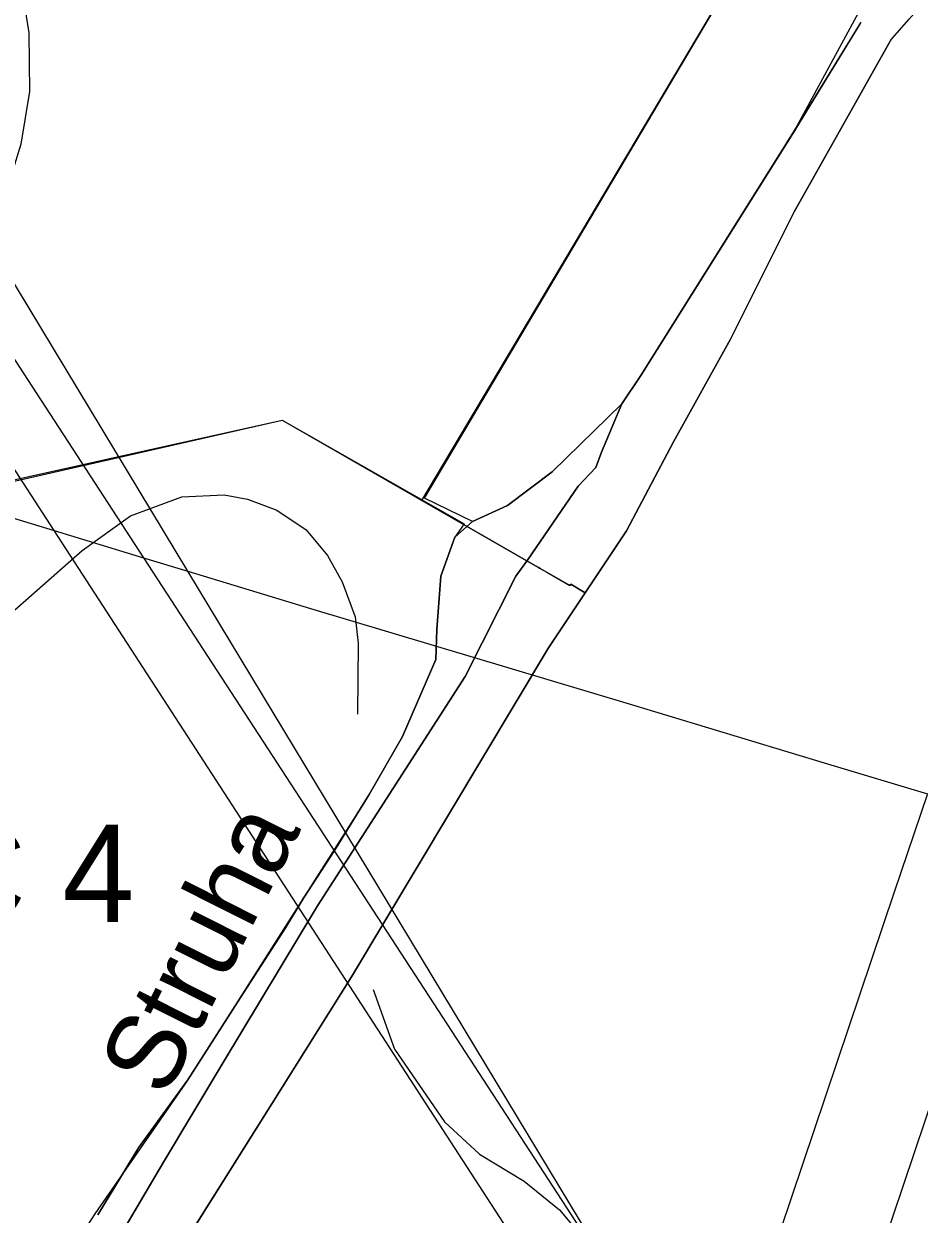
# Model space of a CAD drawing. Extents: x -662620 to -656370, y -1067090 to -1062990.
# Drawn here: x -658105.3 to -657930.4, y -1064749.9 to -1064517.4 of the extents above; entities that cross this region are included whole.
import ezdxf

# ---------------------------------------------------------------- set-up
doc = ezdxf.new("R2010")
doc.units = 0
for name, color, linetype in [('ELEK__VEDENÍ_VN_-_NADZEMNÍ', 7, 'Continuous'), ('ELEK__VEDENÍ_VVN_-_NADZEMNÍ', 7, 'Continuous'), ('LOKÁLNÍ_BIOCENTRUM_-_NAVRŽENÝ', 7, 'Continuous'), ('ORNÁ_PŮDA_-_STÁVAJÍCÍ', 7, 'Continuous'), ('OSTATNÍ_PLOCHA_-_STÁVAJÍCÍ', 7, 'Continuous'), ('Popis_-_Lokální_biocentrum_-_navržené', 7, 'Continuous'), ('POPIS_-_VODNÍ_TOK', 7, 'Continuous'), ('Regionální_biokoridor_-_navržený', 7, 'Continuous'), ('TRVALÝ_TRÁVNÍ_POROST_-_NAVRŽENÝ', 7, 'Continuous'), ('VODNÍ_PLOCHA_-_STÁVAJÍCÍ', 7, 'Continuous'), ('VRSTEVNICE_ZÁKLADNÍ', 7, 'Continuous')]:
    doc.layers.add(name, color=color, linetype=linetype)

msp = doc.modelspace()

# ---------------------------------------------------------------- linework, layer by layer
at = {"layer": 'ELEK__VEDENÍ_VN_-_NADZEMNÍ'}
for points in [[(-658307.8, -1064563.72), (-658282.9, -1064568.71), (-658204.5, -1064584.45), (-658126.12, -1064608.18), (-658099.33, -1064616.33)], [(-658073.2, -1064624.29), (-658049.25, -1064631.58), (-657987.06, -1064650.16), (-657948.29, -1064661.9), (-657928.77, -1064667.77)]]:
    msp.add_lwpolyline(points, dxfattribs=at)
at = {"layer": 'ELEK__VEDENÍ_VVN_-_NADZEMNÍ'}
for points in [[(-658073.2, -1064624.29), (-658151.99, -1064493.73)], [(-658158.35, -1064504.11), (-658081.88, -1064621.65)], [(-658099.33, -1064616.33), (-658165.17, -1064514.84), (-658238.77, -1064506.16)], [(-657975.89, -1064807.66), (-657994.21, -1064778.39), (-658099.33, -1064616.33)], [(-658099.33, -1064616.33), (-658081.88, -1064621.65)], [(-658081.88, -1064621.65), (-657984.05, -1064772.02)], [(-658081.88, -1064621.65), (-658073.2, -1064624.29)], [(-657984.05, -1064772.02), (-658073.2, -1064624.29)], [(-657928.77, -1064667.77), (-657935.25, -1064686.98), (-657970.94, -1064792.97)], [(-657909.7, -1064673.51), (-657957.27, -1064814.83)]]:
    msp.add_lwpolyline(points, dxfattribs=at)
at = {"layer": 'LOKÁLNÍ_BIOCENTRUM_-_NAVRŽENÝ'}
msp.add_lwpolyline([(-658202.31, -1064628.21), (-658201.77, -1064627.47), (-658054.81, -1064594.77), (-658054.78, -1064594.77), (-658006.26, -1064622.7), (-658004.74, -1064623.58), (-658004.56, -1064623.68), (-658004.38, -1064623.78), (-658003.11, -1064624.5), (-657999.41, -1064626.61), (-657998.6, -1064627.07), (-657998.49, -1064626.89), (-657998.44, -1064626.8), (-657995.65, -1064628.52), (-658002.78, -1064639.23), (-658008.3, -1064648.45), (-658009.83, -1064650.99), (-658012.32, -1064655.16), (-658039.41, -1064700.38), (-658041.05, -1064703.12), (-658041.28, -1064703.5), (-658056.81, -1064728.32), (-658071.3, -1064751.41)], dxfattribs=at)
at = {"layer": 'ORNÁ_PŮDA_-_STÁVAJÍCÍ'}
for p, q in [((-657935.82, -1064520.28), (-657922.96, -1064505.93)), ((-657941.91, -1064517.34), (-657955.08, -1064538.77)), ((-657954.8, -1064554.12), (-657935.82, -1064520.28)), ((-657955.35, -1064539.21), (-657984.73, -1064586.07)), ((-657955.26, -1064539.01), (-657955.35, -1064539.21)), ((-657955.08, -1064538.77), (-657955.26, -1064539.01)), ((-657967.25, -1064578.95), (-657954.8, -1064554.12)), ((-657978.4, -1064599.02), (-657967.25, -1064578.95)), ((-657984.73, -1064586.07), (-657988.49, -1064591.58)), ((-657988.49, -1064591.58), (-658002.08, -1064604.87)), ((-657987.57, -1064616.38), (-657978.4, -1064599.02)), ((-658002.08, -1064604.87), (-658010.8, -1064611.45)), ((-658010.8, -1064611.45), (-658017.63, -1064614.59)), ((-658017.63, -1064614.59), (-658021.1, -1064617.65)), ((-658002.78, -1064639.23), (-657987.57, -1064616.38)), ((-658021.1, -1064617.65), (-658023.8, -1064625.25)), ((-658023.8, -1064625.25), (-658024.57, -1064635.64)), ((-658024.57, -1064635.64), (-658024.76, -1064641.55)), ((-658041.28, -1064703.5), (-658002.78, -1064639.23)), ((-658024.76, -1064641.55), (-658031.3, -1064656.58)), ((-658031.3, -1064656.58), (-658037.78, -1064667.92)), ((-658037.78, -1064667.92), (-658044.58, -1064678.85)), ((-658044.58, -1064678.85), (-658050.62, -1064688.13)), ((-658050.62, -1064688.13), (-658054.13, -1064693.96)), ((-658054.13, -1064693.96), (-658062.34, -1064706.61)), ((-658056.81, -1064728.32), (-658041.28, -1064703.5)), ((-658062.34, -1064706.61), (-658073.19, -1064723.6)), ((-658073.19, -1064723.6), (-658082.85, -1064736.9)), ((-658071.9, -1064752.37), (-658056.81, -1064728.32)), ((-658082.85, -1064736.9), (-658090.77, -1064749.97))]:
    msp.add_line(p, q, dxfattribs=at)
for points in [[(-657895.13, -1064799.02), (-657935.53, -1064801.78), (-657978.86, -1064805.34), (-658020.29, -1064807), (-658056.65, -1064809.16), (-658077.25, -1064808.64), (-658090.22, -1064809.26), (-658097.45, -1064801.35), (-658094.89, -1064797.48), (-658085.67, -1064777.85), (-658071.9, -1064752.37), (-658056.81, -1064728.32), (-658041.28, -1064703.5), (-658002.78, -1064639.23), (-657987.57, -1064616.38), (-657978.4, -1064599.02), (-657967.25, -1064578.95), (-657954.8, -1064554.12), (-657935.82, -1064520.28), (-657922.96, -1064505.93)], [(-657941.91, -1064517.34), (-657955.08, -1064538.77), (-657955.26, -1064539.01), (-657955.35, -1064539.21), (-657984.73, -1064586.07), (-657988.49, -1064591.58), (-658002.08, -1064604.87), (-658010.8, -1064611.45), (-658017.63, -1064614.59), (-658021.1, -1064617.65), (-658023.8, -1064625.25), (-658024.57, -1064635.64), (-658024.76, -1064641.55), (-658031.3, -1064656.58), (-658037.78, -1064667.92), (-658044.58, -1064678.85), (-658050.62, -1064688.13), (-658054.13, -1064693.96), (-658062.34, -1064706.61), (-658073.19, -1064723.6), (-658082.85, -1064736.9), (-658090.77, -1064749.97)]]:
    msp.add_lwpolyline(points, dxfattribs=at)
at = {"layer": 'OSTATNÍ_PLOCHA_-_STÁVAJÍCÍ'}
for p, q in [((-658002.08, -1064604.87), (-657988.49, -1064591.58)), ((-658002.08, -1064604.87), (-657988.49, -1064591.58)), ((-657988.49, -1064591.58), (-657992.41, -1064601.01)), ((-657988.49, -1064591.58), (-657992.41, -1064601.01)), ((-657992.41, -1064601.01), (-657993.56, -1064604.04)), ((-657992.41, -1064601.01), (-657993.56, -1064604.04)), ((-658010.8, -1064611.45), (-658002.08, -1064604.87)), ((-658010.8, -1064611.45), (-658002.08, -1064604.87)), ((-657993.56, -1064604.04), (-657997.01, -1064607.7)), ((-657993.56, -1064604.04), (-657997.01, -1064607.7)), ((-657997.01, -1064607.7), (-658006.89, -1064622.15)), ((-657997.01, -1064607.7), (-658006.89, -1064622.15)), ((-658017.63, -1064614.59), (-658010.8, -1064611.45)), ((-658017.63, -1064614.59), (-658010.8, -1064611.45)), ((-658021.1, -1064617.65), (-658017.63, -1064614.59)), ((-658021.1, -1064617.65), (-658017.63, -1064614.59)), ((-658023.8, -1064625.25), (-658021.1, -1064617.65)), ((-658023.8, -1064625.25), (-658021.1, -1064617.65)), ((-658006.89, -1064622.15), (-658009.15, -1064625.26)), ((-658006.89, -1064622.15), (-658009.15, -1064625.26)), ((-658024.57, -1064635.64), (-658023.8, -1064625.25)), ((-658024.57, -1064635.64), (-658023.8, -1064625.25)), ((-658009.15, -1064625.26), (-658019.08, -1064644.84)), ((-658009.15, -1064625.26), (-658019.08, -1064644.84)), ((-658024.76, -1064641.55), (-658024.57, -1064635.64)), ((-658024.76, -1064641.55), (-658024.57, -1064635.64)), ((-658031.3, -1064656.58), (-658024.76, -1064641.55)), ((-658031.3, -1064656.58), (-658024.76, -1064641.55)), ((-658019.08, -1064644.84), (-658047.88, -1064689.64)), ((-658019.08, -1064644.84), (-658047.88, -1064689.64)), ((-658037.78, -1064667.92), (-658031.3, -1064656.58)), ((-658037.78, -1064667.92), (-658031.3, -1064656.58)), ((-658044.58, -1064678.85), (-658037.78, -1064667.92)), ((-658044.58, -1064678.85), (-658037.78, -1064667.92)), ((-658050.62, -1064688.13), (-658044.58, -1064678.85)), ((-658050.62, -1064688.13), (-658044.58, -1064678.85)), ((-658054.13, -1064693.96), (-658050.62, -1064688.13)), ((-658054.13, -1064693.96), (-658050.62, -1064688.13)), ((-658047.88, -1064689.64), (-658066.32, -1064720.24)), ((-658047.88, -1064689.64), (-658066.32, -1064720.24)), ((-658062.34, -1064706.61), (-658054.13, -1064693.96)), ((-658062.34, -1064706.61), (-658054.13, -1064693.96)), ((-658073.19, -1064723.6), (-658062.34, -1064706.61)), ((-658073.19, -1064723.6), (-658062.34, -1064706.61)), ((-658066.32, -1064720.24), (-658077.98, -1064739.68)), ((-658066.32, -1064720.24), (-658077.98, -1064739.68)), ((-658082.85, -1064736.9), (-658073.19, -1064723.6)), ((-658082.85, -1064736.9), (-658073.19, -1064723.6)), ((-658090.77, -1064749.97), (-658082.85, -1064736.9)), ((-658090.77, -1064749.97), (-658082.85, -1064736.9)), ((-658077.98, -1064739.68), (-658090.6, -1064761.1)), ((-658077.98, -1064739.68), (-658090.6, -1064761.1))]:
    msp.add_line(p, q, dxfattribs=at)
msp.add_lwpolyline([(-658090.77, -1064749.97), (-658082.85, -1064736.9), (-658073.19, -1064723.6), (-658062.34, -1064706.61), (-658054.13, -1064693.96), (-658050.62, -1064688.13), (-658044.58, -1064678.85), (-658037.78, -1064667.92), (-658031.3, -1064656.58), (-658024.76, -1064641.55), (-658024.57, -1064635.64), (-658023.8, -1064625.25), (-658021.1, -1064617.65), (-658017.63, -1064614.59), (-658010.8, -1064611.45), (-658002.08, -1064604.87), (-657988.49, -1064591.58), (-657992.41, -1064601.01), (-657993.56, -1064604.04), (-657997.01, -1064607.7), (-658006.89, -1064622.15), (-658009.15, -1064625.26), (-658019.08, -1064644.84), (-658047.88, -1064689.64), (-658066.32, -1064720.24), (-658077.98, -1064739.68), (-658090.6, -1064761.1)], dxfattribs=at)
msp.add_lwpolyline([(-658090.77, -1064749.97), (-658082.85, -1064736.9), (-658073.19, -1064723.6), (-658062.34, -1064706.61), (-658054.13, -1064693.96), (-658050.62, -1064688.13), (-658044.58, -1064678.85), (-658037.78, -1064667.92), (-658031.3, -1064656.58), (-658024.76, -1064641.55), (-658024.57, -1064635.64), (-658023.8, -1064625.25), (-658021.1, -1064617.65), (-658017.63, -1064614.59), (-658010.8, -1064611.45), (-658002.08, -1064604.87), (-657988.49, -1064591.58), (-657992.41, -1064601.01), (-657993.56, -1064604.04), (-657997.01, -1064607.7), (-658006.89, -1064622.15), (-658009.15, -1064625.26), (-658019.08, -1064644.84), (-658047.88, -1064689.64), (-658066.32, -1064720.24), (-658077.98, -1064739.68), (-658090.6, -1064761.1)], dxfattribs=at)
at = {"layer": 'Regionální_biokoridor_-_navržený'}
for points in [[(-657998.49, -1064626.89), (-657998.6, -1064627.07), (-658004.38, -1064623.78), (-658004.74, -1064623.58), (-658006.26, -1064622.7), (-658027.53, -1064610.46), (-657942.38, -1064467.22)], [(-657932.39, -1064516.46), (-657935.82, -1064520.28), (-657952.78, -1064550.51), (-657954.8, -1064554.12), (-657967.25, -1064578.95), (-657968.57, -1064581.33), (-657978.4, -1064599.02), (-657987.57, -1064616.38), (-657995.65, -1064628.52), (-657998.44, -1064626.8), (-657998.49, -1064626.89)]]:
    msp.add_lwpolyline(points, dxfattribs=at)
at = {"layer": 'TRVALÝ_TRÁVNÍ_POROST_-_NAVRŽENÝ'}
msp.add_lwpolyline([(-657988.49, -1064591.58), (-658002.08, -1064604.87), (-658010.8, -1064611.45), (-658017.63, -1064614.59), (-658026.99, -1064609.99), (-657942.38, -1064467.22), (-657916.14, -1064416.03), (-657908.72, -1064408.41), (-657903.33, -1064420.74), (-657903.73, -1064435.61), (-657906.64, -1064450.33), (-657919.14, -1064472.5), (-657955.08, -1064538.77), (-657984.72, -1064586.07)], close=True, dxfattribs=at)
msp.add_lwpolyline([(-658116.34, -1064608.79), (-658054.81, -1064594.77), (-658019.26, -1064615), (-658021.1, -1064617.65), (-658023.8, -1064625.25), (-658024.57, -1064635.64), (-658024.76, -1064641.55), (-658031.3, -1064656.58), (-658037.78, -1064667.92), (-658073.19, -1064723.6), (-658091.36, -1064749.77), (-658102.43, -1064766.89)], dxfattribs=at)
at = {"layer": 'VODNÍ_PLOCHA_-_STÁVAJÍCÍ'}
for p, q in [((-657922.96, -1064505.93), (-657935.82, -1064520.28)), ((-657955.24, -1064539.03), (-657941.73, -1064517.05)), ((-657935.82, -1064520.28), (-657954.8, -1064554.12)), ((-657984.72, -1064586.07), (-657955.24, -1064539.03)), ((-657954.8, -1064554.12), (-657967.25, -1064578.95)), ((-657967.25, -1064578.95), (-657978.4, -1064599.02)), ((-657988.49, -1064591.58), (-657984.72, -1064586.07)), ((-657992.41, -1064601.01), (-657988.49, -1064591.58)), ((-657993.56, -1064604.04), (-657992.41, -1064601.01)), ((-657978.4, -1064599.02), (-657987.57, -1064616.38)), ((-657997.01, -1064607.7), (-657993.56, -1064604.04)), ((-658006.89, -1064622.15), (-657997.01, -1064607.7)), ((-657987.57, -1064616.38), (-658002.78, -1064639.23)), ((-658009.15, -1064625.26), (-658006.89, -1064622.15)), ((-658019.08, -1064644.84), (-658009.15, -1064625.26)), ((-658002.78, -1064639.23), (-658041.28, -1064703.5)), ((-658047.88, -1064689.64), (-658019.08, -1064644.84)), ((-658066.32, -1064720.24), (-658047.88, -1064689.64)), ((-658041.28, -1064703.5), (-658056.81, -1064728.32)), ((-658077.98, -1064739.68), (-658066.32, -1064720.24)), ((-658056.81, -1064728.32), (-658071.9, -1064752.37)), ((-658090.6, -1064761.1), (-658077.98, -1064739.68))]:
    msp.add_line(p, q, dxfattribs=at)
for points in [[(-657922.96, -1064505.93), (-657935.82, -1064520.28), (-657954.8, -1064554.12), (-657967.25, -1064578.95), (-657978.4, -1064599.02), (-657987.57, -1064616.38), (-658002.78, -1064639.23), (-658041.28, -1064703.5), (-658056.81, -1064728.32), (-658071.9, -1064752.37)], [(-658090.6, -1064761.1), (-658077.98, -1064739.68), (-658066.32, -1064720.24), (-658047.88, -1064689.64), (-658019.08, -1064644.84), (-658009.15, -1064625.26), (-658006.89, -1064622.15), (-657997.01, -1064607.7), (-657993.56, -1064604.04), (-657992.41, -1064601.01), (-657988.49, -1064591.58), (-657984.72, -1064586.07), (-657955.24, -1064539.03), (-657941.73, -1064517.05)]]:
    msp.add_lwpolyline(points, dxfattribs=at)
at = {"layer": 'VRSTEVNICE_ZÁKLADNÍ'}
for points in [[(-658042.64, -1064212.63), (-658052.4, -1064244.73), (-658064.55, -1064277.32), (-658070.98, -1064290.9), (-658089.85, -1064319.77), (-658095.42, -1064329.63), (-658099.71, -1064339.64), (-658104.42, -1064355.36), (-658106.85, -1064372.51), (-658107.28, -1064383.95), (-658105.71, -1064446.84), (-658108, -1064491.15), (-658107.14, -1064501.15), (-658104.28, -1064519.16), (-658104.14, -1064530.6), (-658105.85, -1064540.89), (-658107.57, -1064546.61), (-658112.14, -1064556.61), (-658119.86, -1064567.33), (-658126.29, -1064574.33)], [(-658042.64, -1064212.63), (-658052.4, -1064244.73), (-658064.55, -1064277.32), (-658070.98, -1064290.9), (-658089.85, -1064319.77), (-658095.42, -1064329.63), (-658099.71, -1064339.64), (-658104.42, -1064355.36), (-658106.85, -1064372.51), (-658107.28, -1064383.95), (-658105.71, -1064446.84), (-658108, -1064491.15), (-658107.14, -1064501.15), (-658104.28, -1064519.16), (-658104.14, -1064530.6), (-658105.85, -1064540.89), (-658107.57, -1064546.61), (-658112.14, -1064556.61), (-658119.86, -1064567.33), (-658126.29, -1064574.33)], [(-658117.57, -1064641.08), (-658093.85, -1064620.22), (-658084.41, -1064613.5), (-658074.41, -1064609.78), (-658066.12, -1064609.35), (-658061.55, -1064610.21), (-658055.83, -1064612.35), (-658050.11, -1064616.21), (-658045.96, -1064621.22), (-658043.11, -1064626.36), (-658040.53, -1064633.22), (-658039.96, -1064638.37), (-658040.11, -1064652.23)], [(-658117.57, -1064641.08), (-658093.85, -1064620.22), (-658084.41, -1064613.5), (-658074.41, -1064609.78), (-658066.12, -1064609.35), (-658061.55, -1064610.21), (-658055.83, -1064612.35), (-658050.11, -1064616.21), (-658045.96, -1064621.22), (-658043.11, -1064626.36), (-658040.53, -1064633.22), (-658039.96, -1064638.37), (-658040.11, -1064652.23)], [(-658037.02, -1064705.98), (-658032.87, -1064717.66), (-658023.1, -1064731.85), (-658016.23, -1064738.14), (-658007.52, -1064743.42), (-658000.66, -1064749), (-657997.65, -1064752.57)], [(-658037.02, -1064705.98), (-658032.87, -1064717.66), (-658023.1, -1064731.85), (-658016.23, -1064738.14), (-658007.52, -1064743.42), (-658000.66, -1064749), (-657997.65, -1064752.57)]]:
    msp.add_lwpolyline(points, dxfattribs=at)

# ---------------------------------------------------------------- texts
at = {"layer": 'Popis_-_Lokální_biocentrum_-_navržené'}
msp.add_text('MC 4', height=19, dxfattribs=at).set_placement((-658144.33, -1064692.82))
at = {"layer": 'POPIS_-_VODNÍ_TOK'}
msp.add_text('Struha', height=15, rotation=63.3273, dxfattribs=at).set_placement((-658077.58, -1064727.47))

doc.saveas('drawing.dxf')
